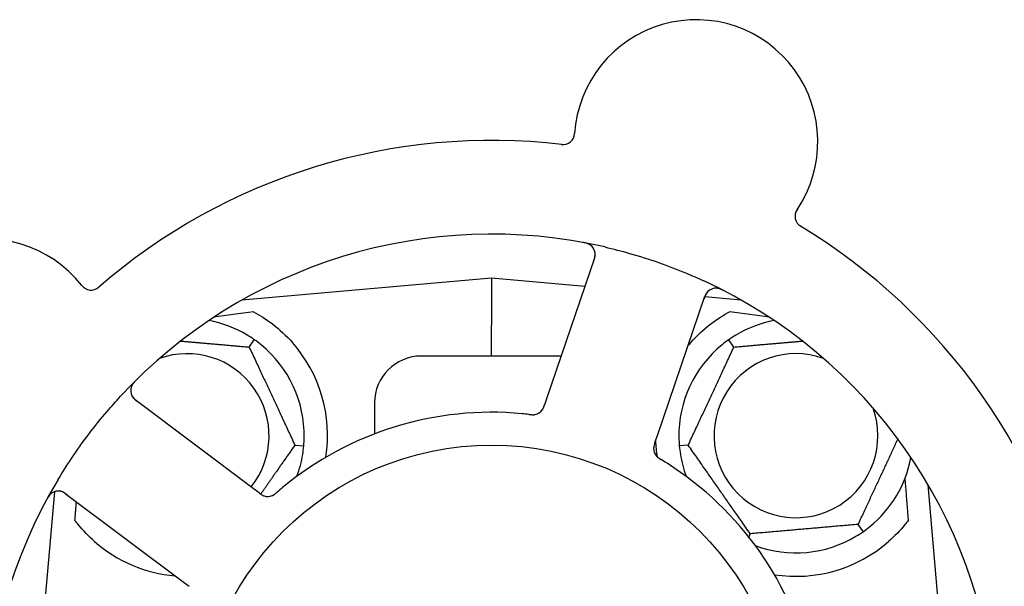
# Model space of a CAD drawing. Header units: inches. Extents: x 24 to 1128, y -58 to 748.
# Tile 618 of 656: x 617.58 to 620.21, y 568.97 to 570.48. Entities that reach past the tile are written whole.
import ezdxf

# ---------------------------------------------------------------- set-up
doc = ezdxf.new("R2010")
doc.units = ezdxf.units.IN
doc.header["$LTSCALE"] = 32
doc.header["$MEASUREMENT"] = 0
doc.layers.add('Visible (ANSI)', color=7, linetype='Continuous', lineweight=30)

msp = doc.modelspace()

# ---------------------------------------------------------------- linework, layer by layer
at = {"layer": 'Visible (ANSI)'}
for p, q in [((619.11808, 569.84539), (618.99093, 569.47352)), ((618.84313, 569.79228), (618.17702, 569.734)), ((618.84313, 569.79228), (618.84313, 569.66737)), ((619.09246, 569.77047), (618.84313, 569.79228)), ((619.28568, 569.37274), (619.41283, 569.74462)), ((619.50924, 569.734), (619.41218, 569.7425)), ((618.84313, 569.58478), (618.84313, 569.66737)), ((618.19621, 569.60875), (618.20988, 569.62826)), ((619.49006, 569.60875), (619.47639, 569.62826)), ((619.02897, 569.58478), (618.65563, 569.58478)), ((618.99093, 569.47352), (618.9845, 569.45469)), ((618.20672, 569.23189), (617.89233, 569.46772)), ((618.53063, 569.45978), (618.53063, 569.37707)), ((619.27925, 569.35394), (619.28568, 569.37274)), ((618.31821, 569.34712), (618.34194, 569.34504)), ((619.36806, 569.34712), (619.34432, 569.34504)), ((620.05613, 568.69701), (620.00851, 569.24124)), ((617.67616, 569.22298), (617.61813, 568.55978)), ((617.70541, 569.21854), (618.01979, 568.98271)), ((618.22261, 569.21997), (618.20672, 569.23189)), ((619.82121, 569.13581), (619.83488, 569.11629)), ((619.53363, 569.11065), (619.5297, 569.10222)), ((618.01979, 568.98271), (618.03571, 568.97077))]:
    msp.add_line(p, q, dxfattribs=at)
msp.add_circle((618.84313, 568.55978), 0.7875, dxfattribs=at)
for centre, radius, start, end in [((619.38906, 570.15653), 0.325, 326.006, 176.24329), ((618.84313, 568.55978), 1.6, 83.25836, 130.99093), ((619.03357, 570.17988), 0.03125, 263.29575, 356.24329), ((619.68442, 569.95735), 0.03125, 146.006, 238.95354), ((618.84313, 568.55978), 1.6, 11.25836, 58.99093), ((617.49323, 569.57241), 0.325, 38.006, 248.24329), ((618.84313, 568.55978), 1.35, 77.06409, 137.1852), ((619.08851, 569.8555), 0.03125, 341.12465, 79.27672), ((617.77394, 569.79177), 0.03125, 218.006, 310.95354), ((618.84313, 568.55978), 1.35, 5.06409, 65.1852), ((619.4424, 569.73451), 0.03125, 62.97257, 161.12465), ((618.03063, 569.37228), 0.3125, 59.15807, 79.28378), ((619.65563, 569.37228), 0.3125, 100.71622, 120.84193), ((618.03063, 569.37228), 0.3125, 359.15807, 50.84193), ((618.03063, 569.37228), 0.375, 351.21293, 41.51889), ((619.65563, 569.37228), 0.3125, 129.15807, 180.84193), ((619.65563, 569.37228), 0.375, 138.48111, 140.17271), ((618.03063, 569.37228), 0.21875, 321.38477, 109.65889), ((618.65563, 569.45978), 0.125, 90, 180), ((619.65563, 569.37228), 0.21875, 70.34111, 19.65889), ((617.91108, 569.49272), 0.03125, 134.97257, 233.12465), ((618.84313, 568.55978), 0.875, 84.63234, 129.61695), ((618.95306, 569.45934), 0.03125, 281.91027, 323.9096), ((619.65563, 569.37228), 0.375, 182.07658, 188.57442), ((618.03063, 569.37228), 0.3125, 339.72028, 350.84193), ((619.30695, 569.33835), 0.03125, 179.11888, 220.57804), ((619.65563, 569.37228), 0.3125, 189.15807, 200.27972), ((619.65563, 569.37228), 0.3125, 309.15807, 349.28378), ((618.84313, 568.55978), 0.875, 12.63234, 57.61695), ((618.84313, 568.55978), 1.35, 149.06409, 209.1852), ((617.68665, 569.19354), 0.03125, 53.12465, 151.27672), ((618.246, 569.24148), 0.03125, 251.11888, 292.57804), ((619.65563, 569.37228), 0.3125, 249.72028, 300.84193), ((618.03063, 569.37228), 0.375, 228.77041, 265.08898), ((619.65563, 569.37228), 0.375, 261.21293, 311.22959)]:
    msp.add_arc(centre, radius, start, end, dxfattribs=at)
for centre, major_axis, start_param, end_param in [((619.84817, 569.75473), (-2.38839, -0.20896), 5.4649258, 5.5279515), ((617.8381, 569.75473), (2.38839, -0.20896), 0.7552338, 0.8182595)]:
    msp.add_ellipse(centre, major_axis=major_axis, ratio=0.0521373, start_param=start_param, end_param=end_param, dxfattribs=at)
for points, knots in [([(619.10709, 569.88062), (619.10686, 569.88079), (619.10657, 569.88099), (619.10556, 569.88165), (619.10476, 569.88213), (619.1029, 569.8831), (619.10175, 569.88363), (619.09969, 569.88441), (619.09903, 569.88465), (619.09736, 569.8852), (619.09631, 569.88551), (619.09405, 569.88612), (619.09283, 569.88641), (619.09091, 569.88683), (619.09018, 569.88697), (619.08876, 569.88725), (619.08806, 569.88738), (619.08735, 569.88751)], [0.051298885, 0.051298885, 0.051298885, 0.051298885, 0.057269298, 0.057269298, 0.069785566, 0.069785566, 0.083632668, 0.083632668, 0.089458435, 0.089458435, 0.09782017, 0.09782017, 0.107290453, 0.107290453, 0.113094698, 0.113094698, 0.118968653, 0.118968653, 0.118968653, 0.118968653]), ([(619.14535, 569.87552), (619.16769, 569.87039), (619.18977, 569.86472), (619.23752, 569.85117), (619.26343, 569.84298), (619.31426, 569.82518), (619.33889, 569.81573), (619.37881, 569.79907), (619.3943, 569.79226), (619.40971, 569.78513)], [-0.73117336, -0.73117336, -0.73117336, -0.73117336, -0.55242948, -0.55242948, -0.34016147, -0.34016147, -0.13232742, -0.13232742, 0, 0, 0, 0]), ([(619.11545, 569.83772), (619.11576, 569.83861), (619.11607, 569.83951), (619.11723, 569.84301), (619.11801, 569.84562), (619.11903, 569.85006), (619.11933, 569.85198), (619.11963, 569.85516), (619.11965, 569.85661), (619.11954, 569.85888), (619.11945, 569.85973), (619.11933, 569.86063), (619.1193, 569.86081), (619.11927, 569.86098)], [0, 0, 0, 0, 0.007248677, 0.007248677, 0.028564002, 0.028564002, 0.04748221, 0.04748221, 0.065361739, 0.065361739, 0.076705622, 0.076705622, 0.079955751, 0.079955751, 0.079955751, 0.079955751]), ([(619.46288, 569.75912), (619.46233, 569.7594), (619.46177, 569.75969), (619.46028, 569.76045), (619.45931, 569.76092), (619.45751, 569.76177), (619.45666, 569.76215), (619.45448, 569.76307), (619.45311, 569.76359), (619.45069, 569.7644), (619.4496, 569.76471), (619.44772, 569.76517), (619.44691, 569.76533), (619.44527, 569.76559), (619.44448, 569.76567), (619.44358, 569.76573), (619.44339, 569.76574), (619.44323, 569.76575)], [0, 0, 0, 0, 0.005149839, 0.005149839, 0.013554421, 0.013554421, 0.020527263, 0.020527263, 0.031641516, 0.031641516, 0.041623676, 0.041623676, 0.051235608, 0.051235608, 0.063734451, 0.063734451, 0.067355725, 0.067355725, 0.067355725, 0.067355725]), ([(619.42135, 569.75761), (619.42114, 569.75741), (619.42087, 569.75715), (619.41962, 569.75587), (619.41849, 569.75453), (619.41668, 569.75193), (619.41589, 569.75063), (619.4141, 569.74719), (619.41311, 569.74495), (619.41184, 569.74163), (619.41148, 569.74064), (619.41082, 569.73875), (619.41051, 569.73784), (619.4102, 569.73693)], [0.058736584, 0.058736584, 0.058736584, 0.058736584, 0.064782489, 0.064782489, 0.086145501, 0.086145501, 0.103238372, 0.103238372, 0.123434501, 0.123434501, 0.131598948, 0.131598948, 0.13893919, 0.13893919, 0.13893919, 0.13893919]), ([(618.20777, 569.70281), (618.22383, 569.6942), (618.24126, 569.68327), (618.27723, 569.65581), (618.29562, 569.63869), (618.31141, 569.62085)], [1.44549616, 1.44549616, 1.44549616, 1.44549616, 1.60647008, 1.60647008, 1.78790376, 1.78790376, 1.78790376, 1.78790376]), ([(619.37486, 569.62085), (619.39078, 569.63884), (619.40933, 569.65608), (619.4453, 569.68345), (619.46256, 569.69426), (619.4785, 569.70281)], [0.51027324, 0.51027324, 0.51027324, 0.51027324, 0.69323174, 0.69323174, 0.85269236, 0.85269236, 0.85269236, 0.85269236]), ([(617.89401, 569.51981), (617.89356, 569.51937), (617.89312, 569.51894), (617.89194, 569.51775), (617.89119, 569.51698), (617.88982, 569.51552), (617.8892, 569.51483), (617.88765, 569.51304), (617.88673, 569.5119), (617.88522, 569.50985), (617.88458, 569.50891), (617.88357, 569.50727), (617.88316, 569.50654), (617.88241, 569.50506), (617.88209, 569.50433), (617.88175, 569.5035), (617.88169, 569.50332), (617.88163, 569.50317)], [0, 0, 0, 0, 0.005149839, 0.005149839, 0.013554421, 0.013554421, 0.020527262, 0.020527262, 0.031641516, 0.031641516, 0.041623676, 0.041623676, 0.051235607, 0.051235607, 0.06373445, 0.06373445, 0.067355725, 0.067355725, 0.067355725, 0.067355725]), ([(617.68518, 569.25379), (617.69697, 569.27345), (617.70918, 569.29269), (617.7368, 569.3339), (617.75257, 569.35597), (617.78455, 569.39797), (617.8005, 569.41772), (617.82862, 569.45061), (617.84057, 569.46405), (617.85283, 569.47728)], [-0.73117437, -0.73117437, -0.73117437, -0.73117437, -0.55243049, -0.55243049, -0.34047291, -0.34047291, -0.14064238, -0.14064238, 0, 0, 0, 0]), ([(617.88261, 569.47985), (617.88273, 569.47958), (617.8829, 569.47925), (617.88373, 569.47767), (617.88465, 569.47617), (617.88657, 569.47365), (617.88756, 569.4725), (617.89027, 569.46974), (617.8921, 569.4681), (617.89487, 569.46587), (617.8957, 569.46522), (617.89729, 569.464), (617.89806, 569.46342), (617.89883, 569.46285)], [0.058736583, 0.058736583, 0.058736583, 0.058736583, 0.064782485, 0.064782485, 0.086145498, 0.086145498, 0.103238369, 0.103238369, 0.123434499, 0.123434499, 0.131598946, 0.131598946, 0.138939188, 0.138939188, 0.138939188, 0.138939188]), ([(618.97754, 569.43991), (618.97759, 569.43998), (618.97766, 569.44006), (618.97784, 569.44031), (618.97797, 569.44049), (618.97856, 569.4413), (618.97908, 569.44208), (618.98022, 569.44404), (618.98087, 569.44531), (618.98206, 569.44799), (618.98262, 569.44939), (618.98337, 569.45144), (618.9836, 569.45208), (618.98394, 569.45305), (618.98405, 569.45338), (618.98427, 569.45402), (618.98437, 569.45433), (618.98448, 569.45465)], [0.038929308, 0.038929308, 0.038929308, 0.038929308, 0.040726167, 0.040726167, 0.043941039, 0.043941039, 0.054249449, 0.054249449, 0.066768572, 0.066768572, 0.07820649, 0.07820649, 0.083402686, 0.083402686, 0.086046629, 0.086046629, 0.08863019, 0.08863019, 0.08863019, 0.08863019]), ([(618.97804, 569.44055), (618.97804, 569.44055), (618.97804, 569.44056), (618.97808, 569.44061), (618.97822, 569.4408), (618.97862, 569.44135), (618.97892, 569.4418), (618.97958, 569.44283), (618.97992, 569.44341), (618.98032, 569.44416), (618.98043, 569.44435), (618.98115, 569.44577), (618.98189, 569.44744), (618.98293, 569.4502), (618.98323, 569.45102), (618.98368, 569.45232), (618.98384, 569.45277), (618.98416, 569.45369), (618.98432, 569.45417), (618.98448, 569.45465)], [0.028019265, 0.028019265, 0.028019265, 0.028019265, 0.028672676, 0.028672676, 0.033062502, 0.033062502, 0.040781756, 0.040781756, 0.051074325, 0.051074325, 0.054504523, 0.054504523, 0.075062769, 0.075062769, 0.083066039, 0.083066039, 0.087153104, 0.087153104, 0.091266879, 0.091266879, 0.091266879, 0.091266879]), ([(618.94339, 569.42902), (618.94291, 569.42907), (618.9424, 569.42913), (618.94186, 569.42919), (618.93699, 569.42974), (618.93034, 569.43044), (618.92499, 569.43094)], [0.48080563, 0.48080563, 0.48080563, 0.48080563, 0.5329828, 0.5329828, 0.5329828, 1, 1, 1, 1]), ([(618.94342, 569.42901), (618.94372, 569.42898), (618.94402, 569.42894), (618.94482, 569.42885), (618.94533, 569.4288), (618.94691, 569.42863), (618.948, 569.42852), (618.95027, 569.42835), (618.95147, 569.42829), (618.95383, 569.42823), (618.95495, 569.42826), (618.95716, 569.42839), (618.95815, 569.42853), (618.95938, 569.42874), (618.95971, 569.42881), (618.95996, 569.42886)], [0.001596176, 0.001596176, 0.001596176, 0.001596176, 0.00393777, 0.00393777, 0.007842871, 0.007842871, 0.016055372, 0.016055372, 0.025513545, 0.025513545, 0.037191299, 0.037191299, 0.054193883, 0.054193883, 0.061558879, 0.061558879, 0.061558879, 0.061558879]), ([(618.94342, 569.42901), (618.94397, 569.42895), (618.94451, 569.42889), (618.94559, 569.42876), (618.94613, 569.4287), (618.94794, 569.42851), (618.94921, 569.4284), (618.95128, 569.42827), (618.95213, 569.42823), (618.95407, 569.4282), (618.95509, 569.42823), (618.95688, 569.42836), (618.95769, 569.42845), (618.95896, 569.42865), (618.95949, 569.42875), (618.9598, 569.42882), (618.95984, 569.42883), (618.95985, 569.42883), (618.95985, 569.42883), (618.95985, 569.42883)], [0, 0, 0, 0, 0.004180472, 0.004180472, 0.008305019, 0.008305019, 0.018114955, 0.018114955, 0.025612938, 0.025612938, 0.036850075, 0.036850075, 0.047489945, 0.047489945, 0.056089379, 0.056089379, 0.05828692, 0.05828692, 0.058652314, 0.058652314, 0.058652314, 0.058652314]), ([(619.27925, 569.35394), (619.27908, 569.35344), (619.27891, 569.35293), (619.27858, 569.35196), (619.27842, 569.35148), (619.27806, 569.3504), (619.27787, 569.3498), (619.27719, 569.34768), (619.27681, 569.3463), (619.27629, 569.34413), (619.27611, 569.34317), (619.27587, 569.34142), (619.27579, 569.34066), (619.27571, 569.33938), (619.2757, 569.33882), (619.2757, 569.33849), (619.2757, 569.33845), (619.2757, 569.33845), (619.2757, 569.33845), (619.2757, 569.33845)], [0, 0, 0, 0, 0.004355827, 0.004355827, 0.0086878, 0.0086878, 0.014307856, 0.014307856, 0.029588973, 0.029588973, 0.043844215, 0.043844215, 0.054171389, 0.054171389, 0.061954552, 0.061954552, 0.063871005, 0.063871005, 0.063878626, 0.063878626, 0.063878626, 0.063878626]), ([(619.27924, 569.3539), (619.27914, 569.35362), (619.27905, 569.35334), (619.27852, 569.35179), (619.27808, 569.35048), (619.27724, 569.34773), (619.27684, 569.34627), (619.27624, 569.34363), (619.27604, 569.34243), (619.27577, 569.34017), (619.27571, 569.33908), (619.2757, 569.33817), (619.2757, 569.33803), (619.2757, 569.33792)], [0, 0, 0, 0, 0.002309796, 0.002309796, 0.012623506, 0.012623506, 0.024338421, 0.024338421, 0.035397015, 0.035397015, 0.047442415, 0.047442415, 0.049661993, 0.049661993, 0.049661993, 0.049661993]), ([(619.28273, 569.3186), (619.28288, 569.31842), (619.28307, 569.31819), (619.28366, 569.31753), (619.2841, 569.31707), (619.28507, 569.31613), (619.28558, 569.31566), (619.28666, 569.31474), (619.2872, 569.31431), (619.28854, 569.31329), (619.28938, 569.31269), (619.29064, 569.31184), (619.29102, 569.31158), (619.29241, 569.31067), (619.29346, 569.31002), (619.29484, 569.30917), (619.29519, 569.30896), (619.29568, 569.30866), (619.29583, 569.30857), (619.29598, 569.30848)], [0.044252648, 0.044252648, 0.044252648, 0.044252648, 0.050671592, 0.050671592, 0.061250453, 0.061250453, 0.071050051, 0.071050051, 0.078610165, 0.078610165, 0.087196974, 0.087196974, 0.090753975, 0.090753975, 0.100050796, 0.100050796, 0.103147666, 0.103147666, 0.104517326, 0.104517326, 0.104517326, 0.104517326]), ([(619.28297, 569.31831), (619.28297, 569.31831), (619.28299, 569.31828), (619.28307, 569.31818), (619.28317, 569.31807), (619.28346, 569.31773), (619.28371, 569.31746), (619.28455, 569.31657), (619.28523, 569.31592), (619.28675, 569.31462), (619.28757, 569.31397), (619.28955, 569.31253), (619.29076, 569.31172), (619.29314, 569.3102), (619.29433, 569.30948), (619.29565, 569.30868), (619.29582, 569.30858), (619.29598, 569.30848)], [0.030853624, 0.030853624, 0.030853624, 0.030853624, 0.032941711, 0.032941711, 0.036385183, 0.036385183, 0.042347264, 0.042347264, 0.055267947, 0.055267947, 0.065838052, 0.065838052, 0.077516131, 0.077516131, 0.087897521, 0.087897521, 0.089364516, 0.089364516, 0.089364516, 0.089364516]), ([(617.66851, 569.21899), (617.66828, 569.21882), (617.66799, 569.2186), (617.66705, 569.21784), (617.66635, 569.21723), (617.66485, 569.21576), (617.664, 569.21483), (617.66262, 569.21312), (617.66219, 569.21256), (617.66115, 569.21114), (617.66052, 569.21024), (617.65925, 569.20828), (617.65859, 569.2072), (617.6576, 569.20551), (617.65724, 569.20486), (617.65654, 569.20359), (617.6562, 569.20297), (617.65586, 569.20233)], [0.051298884, 0.051298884, 0.051298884, 0.051298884, 0.057269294, 0.057269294, 0.069785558, 0.069785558, 0.083632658, 0.083632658, 0.089458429, 0.089458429, 0.097820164, 0.097820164, 0.107290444, 0.107290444, 0.113094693, 0.113094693, 0.118968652, 0.118968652, 0.118968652, 0.118968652]), ([(617.71189, 569.21368), (617.71114, 569.21424), (617.71038, 569.21481), (617.70741, 569.217), (617.70517, 569.21855), (617.70126, 569.22089), (617.69953, 569.22177), (617.69659, 569.22303), (617.69523, 569.22351), (617.69303, 569.2241), (617.69219, 569.22428), (617.6913, 569.22444), (617.69112, 569.22447), (617.69095, 569.2245)], [0, 0, 0, 0, 0.007248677, 0.007248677, 0.028564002, 0.028564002, 0.047482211, 0.047482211, 0.06536174, 0.06536174, 0.076705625, 0.076705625, 0.079955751, 0.079955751, 0.079955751, 0.079955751]), ([(618.22261, 569.21996), (618.22303, 569.21965), (618.22346, 569.21933), (618.22429, 569.21871), (618.22469, 569.21841), (618.22561, 569.21773), (618.22611, 569.21737), (618.22793, 569.21607), (618.22912, 569.21528), (618.23103, 569.21411), (618.23189, 569.21364), (618.23347, 569.21287), (618.23417, 569.21257), (618.23536, 569.2121), (618.23589, 569.21191), (618.2362, 569.21181), (618.23625, 569.21179), (618.23625, 569.21179), (618.23625, 569.21179), (618.23625, 569.21179)], [0, 0, 0, 0, 0.004355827, 0.004355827, 0.008687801, 0.008687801, 0.014307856, 0.014307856, 0.029588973, 0.029588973, 0.043844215, 0.043844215, 0.054171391, 0.054171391, 0.061954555, 0.061954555, 0.063871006, 0.063871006, 0.063878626, 0.063878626, 0.063878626, 0.063878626]), ([(618.22265, 569.21994), (618.22288, 569.21976), (618.22312, 569.21958), (618.22443, 569.2186), (618.22554, 569.21778), (618.22789, 569.21613), (618.22916, 569.21529), (618.23148, 569.21392), (618.23257, 569.21335), (618.23462, 569.2124), (618.23565, 569.21201), (618.23652, 569.21171), (618.23664, 569.21167), (618.23675, 569.21163)], [0, 0, 0, 0, 0.002309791, 0.002309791, 0.012623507, 0.012623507, 0.024338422, 0.024338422, 0.035397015, 0.035397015, 0.047442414, 0.047442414, 0.049661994, 0.049661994, 0.049661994, 0.049661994]), ([(618.2573, 569.21235), (618.25751, 569.21244), (618.25779, 569.21255), (618.2586, 569.21291), (618.25917, 569.21318), (618.26036, 569.21381), (618.26098, 569.21416), (618.26218, 569.2149), (618.26276, 569.21528), (618.26414, 569.21623), (618.26497, 569.21685), (618.26617, 569.21778), (618.26653, 569.21806), (618.26782, 569.21911), (618.26878, 569.21991), (618.27, 569.22096), (618.27031, 569.22122), (618.27075, 569.2216), (618.27088, 569.22171), (618.27101, 569.22182)], [0.044252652, 0.044252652, 0.044252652, 0.044252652, 0.050671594, 0.050671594, 0.061250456, 0.061250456, 0.071050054, 0.071050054, 0.078610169, 0.078610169, 0.087196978, 0.087196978, 0.090753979, 0.090753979, 0.100050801, 0.100050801, 0.10314767, 0.10314767, 0.10451733, 0.10451733, 0.10451733, 0.10451733]), ([(618.25765, 569.21248), (618.25765, 569.21248), (618.25768, 569.2125), (618.2578, 569.21255), (618.25793, 569.2126), (618.25835, 569.21278), (618.25868, 569.21293), (618.25979, 569.21346), (618.26061, 569.2139), (618.26232, 569.21494), (618.2632, 569.21552), (618.26517, 569.21696), (618.26632, 569.21786), (618.2685, 569.21965), (618.26955, 569.22056), (618.27072, 569.22157), (618.27087, 569.2217), (618.27101, 569.22182)], [0.030853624, 0.030853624, 0.030853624, 0.030853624, 0.032941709, 0.032941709, 0.03638518, 0.03638518, 0.042347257, 0.042347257, 0.055267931, 0.055267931, 0.065838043, 0.065838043, 0.077516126, 0.077516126, 0.087897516, 0.087897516, 0.089364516, 0.089364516, 0.089364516, 0.089364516]), ([(617.78348, 569.09025), (617.768, 569.10382), (617.75304, 569.1193), (617.73693, 569.13907), (617.73398, 569.14284), (617.73114, 569.14661)], [0.52788927, 0.52788927, 0.52788927, 0.52788927, 0.6827691, 0.6827691, 0.71884724, 0.71884724, 0.71884724, 0.71884724]), ([(619.95513, 569.14661), (619.9523, 569.14285), (619.94936, 569.1391), (619.93324, 569.11933), (619.91828, 569.10383), (619.90279, 569.09025)], [1.52999431, 1.52999431, 1.52999431, 1.52999431, 1.56596178, 1.56596178, 1.72096024, 1.72096024, 1.72096024, 1.72096024])]:
    msp.add_open_spline(points, degree=3, knots=knots, dxfattribs=at)
for points in [[(618.20988, 569.62826), (618.20363, 569.63263), (618.19705, 569.63688), (618.19084, 569.64059)], [(619.49542, 569.64059), (619.48922, 569.63688), (619.48264, 569.63263), (619.47639, 569.62826)], [(618.22796, 569.61459), (618.22236, 569.61916), (618.21612, 569.62389), (618.20988, 569.62826)], [(619.47639, 569.62826), (619.47015, 569.62389), (619.46391, 569.61916), (619.4583, 569.61459)], [(618.34194, 569.34504), (618.3426, 569.35264), (618.34299, 569.36046), (618.3431, 569.36769)], [(619.34317, 569.36769), (619.34327, 569.36046), (619.34366, 569.35264), (619.34432, 569.34504)], [(618.33915, 569.32254), (618.3403, 569.32968), (618.34127, 569.33745), (618.34194, 569.34504)], [(619.34432, 569.34504), (619.34499, 569.33745), (619.34597, 569.32968), (619.34712, 569.32254)], [(619.31176, 569.29871), (619.30671, 569.30191), (619.3002, 569.30592), (619.29598, 569.30848)], [(618.28519, 569.23381), (618.28058, 569.23), (618.27475, 569.22505), (618.27101, 569.22182)], [(619.81584, 569.10397), (619.82205, 569.10768), (619.82863, 569.11193), (619.83488, 569.11629)], [(619.83488, 569.11629), (619.84112, 569.12067), (619.84736, 569.1254), (619.85296, 569.12997)]]:
    msp.add_open_spline(points, degree=3, dxfattribs=at)
for points, weights in [([(618.01346, 569.62474), (618.09882, 569.61727), (618.19621, 569.60875)], [1.11819795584, 1.14843950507, 1.04422863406]), ([(618.19621, 569.60875), (618.25721, 569.47793), (618.31821, 569.34712)], [1.04422863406, 1.20577136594, 1.04422863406]), ([(619.36806, 569.34712), (619.42906, 569.47793), (619.49006, 569.60875)], [1.04422863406, 1.20577136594, 1.04422863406]), ([(619.49006, 569.60875), (619.58744, 569.61727), (619.67281, 569.62474)], [1.04422863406, 1.14843950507, 1.11819795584]), ([(618.31821, 569.34712), (618.26934, 569.27733), (618.22695, 569.21679)], [1.04422863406, 1.13389426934, 1.12402059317]), ([(619.53363, 569.11065), (619.45084, 569.22889), (619.36806, 569.34712)], [1.04422863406, 1.20577136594, 1.04422863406]), ([(619.92755, 569.36386), (619.87596, 569.25322), (619.82121, 569.13581)], [1.07748863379, 1.18694802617, 1.04422863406]), ([(619.94628, 569.25748), (619.95074, 569.20167), (619.95513, 569.14661)], [0.999904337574, 0.999905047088, 0.99992150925]), ([(617.73114, 569.14661), (617.73311, 569.17136), (617.7351, 569.19627)], [0.999921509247, 0.999914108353, 0.999909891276]), ([(619.82121, 569.13581), (619.67742, 569.12323), (619.53363, 569.11065)], [1.04422863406, 1.20577136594, 1.04422863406])]:
    msp.add_rational_spline(points, weights, degree=2, dxfattribs=at)

doc.saveas('drawing.dxf')
